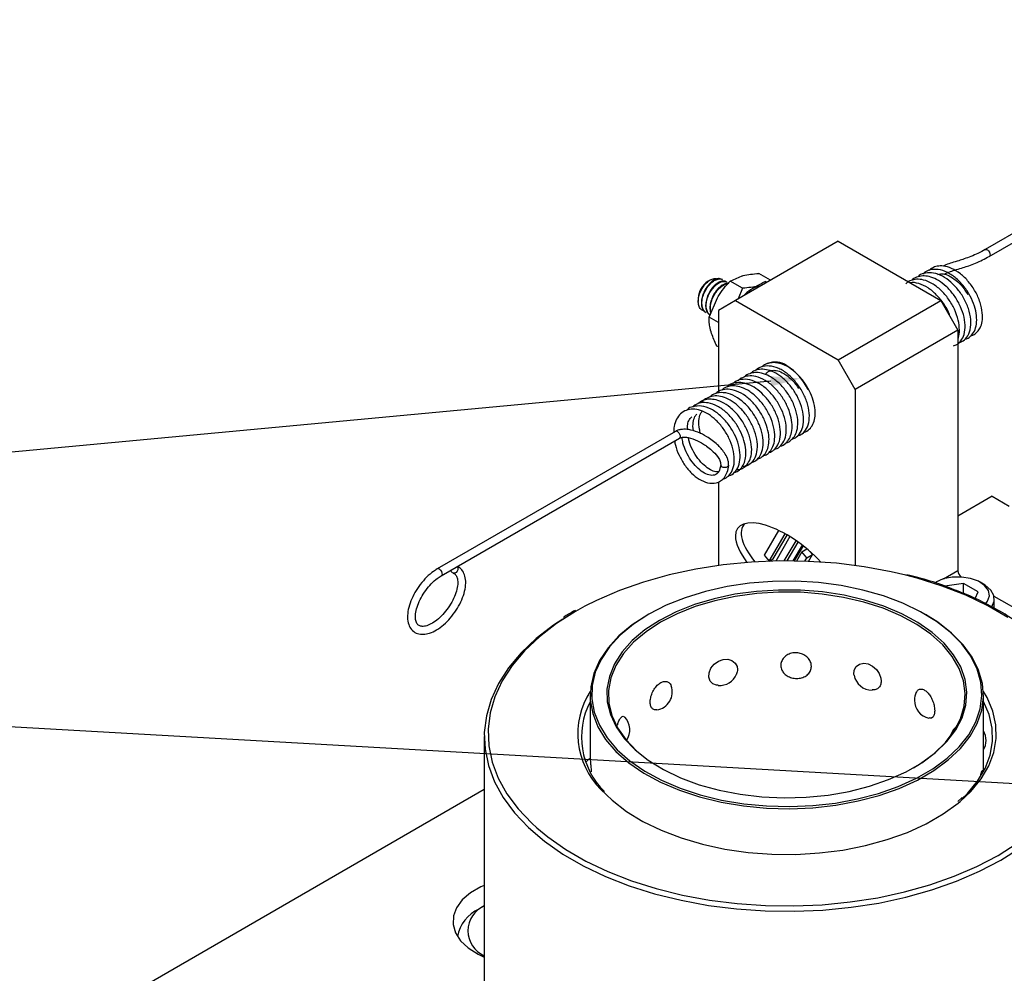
# Model space of a CAD drawing. Header units: inches. Extents: x 220 to 877, y 4 to 174.
# Tile 440 of 656: x 470.35 to 475.43, y 157.47 to 162.39. Entities that reach past the tile are written whole.
import ezdxf

# ---------------------------------------------------------------- set-up
doc = ezdxf.new("R2010")
doc.units = ezdxf.units.IN
doc.header["$LTSCALE"] = 0.5
doc.header["$MEASUREMENT"] = 0
for name, color, linetype in [('DSS-M-S', 53, 'Continuous'), ('SID-M-S', 105, 'Continuous'), ('SVD-M-S', 8, 'Continuous')]:
    doc.layers.add(name, color=color, linetype=linetype)

msp = doc.modelspace()

# ---------------------------------------------------------------- linework, layer by layer
at = {"layer": 'DSS-M-S', "linetype": 'Continuous', "lineweight": 25}
for p, q in [((475.37147, 159.92903), (475.1947, 159.82697)), ((475.37147, 159.92903), (475.45986, 159.878)), ((473.98293, 159.57486), (473.84114, 159.55293)), ((474.12769, 159.58891), (473.98293, 159.57486)), ((474.27411, 159.59496), (474.12769, 159.58891)), ((474.42085, 159.59294), (474.27411, 159.59496)), ((474.56661, 159.58288), (474.42085, 159.59294)), ((474.71004, 159.56487), (474.56661, 159.58288)), ((474.84986, 159.53907), (474.71004, 159.56487)), ((473.70361, 159.52331), (473.57157, 159.48629)), ((473.84114, 159.55293), (473.70361, 159.52331)), ((474.92627, 159.52126), (474.84986, 159.53907)), ((474.9848, 159.50571), (474.92627, 159.52126)), ((475.11364, 159.4651), (474.9848, 159.50571)), ((473.57157, 159.48629), (473.44623, 159.44218)), ((474.00224, 159.4627), (473.89094, 159.43774)), ((474.11787, 159.47988), (474.00224, 159.4627)), ((474.23621, 159.48905), (474.11787, 159.47988)), ((474.3556, 159.49007), (474.23621, 159.48905)), ((474.47436, 159.48293), (474.3556, 159.49007)), ((474.59082, 159.46773), (474.47436, 159.48293)), ((474.70335, 159.44469), (474.59082, 159.46773)), ((475.2352, 159.4176), (475.11364, 159.4651)), ((473.44623, 159.44218), (473.32872, 159.3914)), ((473.78554, 159.40536), (473.68751, 159.36601)), ((473.89094, 159.43774), (473.78554, 159.40536)), ((474.04264, 159.4228), (473.93527, 159.39988)), ((474.04491, 159.41202), (473.93845, 159.38929)), ((474.15407, 159.43793), (474.04264, 159.4228)), ((474.15539, 159.42702), (474.04491, 159.41202)), ((474.26788, 159.44504), (474.15407, 159.43793)), ((474.26824, 159.43407), (474.15539, 159.42702)), ((474.38233, 159.44402), (474.26788, 159.44504)), ((474.38173, 159.43306), (474.26824, 159.43407)), ((474.49414, 159.42401), (474.38173, 159.43306)), ((474.49571, 159.43489), (474.38233, 159.44402)), ((474.60378, 159.40705), (474.49414, 159.42401)), ((474.60628, 159.41779), (474.49571, 159.43489)), ((474.70897, 159.38244), (474.60378, 159.40705)), ((474.71237, 159.39297), (474.60628, 159.41779)), ((474.81037, 159.41413), (474.70335, 159.44469)), ((474.91038, 159.37648), (474.81037, 159.41413)), ((475.34839, 159.36365), (475.2352, 159.4176)), ((473.26779, 159.36077), (473.2201, 159.3344)), ((473.32872, 159.3914), (473.26779, 159.36077)), ((473.68751, 159.36601), (473.59823, 159.32025)), ((473.8336, 159.36952), (473.73916, 159.33217)), ((473.83764, 159.35919), (473.744, 159.32216)), ((473.93527, 159.39988), (473.8336, 159.36952)), ((473.93845, 159.38929), (473.83764, 159.35919)), ((474.80813, 159.35056), (474.70897, 159.38244)), ((474.81238, 159.36081), (474.71237, 159.39297)), ((474.90478, 159.32181), (474.81238, 159.36081)), ((475.00197, 159.33226), (474.91038, 159.37648)), ((475.45219, 159.30373), (475.34839, 159.36365)), ((473.2201, 159.3344), (473.12136, 159.2717)), ((473.21881, 159.34008), (473.2101, 159.33539)), ((473.59266, 159.31703), (473.51276, 159.26509)), ((473.59823, 159.32025), (473.51895, 159.26871)), ((473.73916, 159.33217), (473.65338, 159.28841)), ((473.744, 159.32216), (473.65895, 159.27876)), ((474.89975, 159.31188), (474.80813, 159.35056)), ((474.98244, 159.267), (474.89975, 159.31188)), ((474.98818, 159.27654), (474.90478, 159.32181)), ((475.08386, 159.2821), (475.00197, 159.33226)), ((475.0899, 159.27858), (475.02629, 159.31857)), ((473.10594, 159.26272), (473.01683, 159.194)), ((473.12136, 159.2717), (473.03339, 159.20386)), ((473.15345, 159.2944), (473.10594, 159.26272)), ((473.51276, 159.26509), (473.44407, 159.20805)), ((473.51895, 159.26871), (473.45079, 159.21211)), ((473.65338, 159.28841), (473.57757, 159.23889)), ((473.65895, 159.27876), (473.58378, 159.22967)), ((475.05495, 159.21659), (474.98244, 159.267)), ((475.06131, 159.2257), (474.98818, 159.27654)), ((475.1549, 159.22669), (475.08386, 159.2821)), ((475.16149, 159.22275), (475.0899, 159.27858)), ((473.03339, 159.20386), (472.95699, 159.1315)), ((473.44407, 159.20805), (473.38754, 159.14673)), ((473.45079, 159.21211), (473.3947, 159.15127)), ((473.57757, 159.23889), (473.51288, 159.18437)), ((473.58378, 159.22967), (473.51964, 159.17561)), ((475.11618, 159.16142), (475.05495, 159.21659)), ((475.12306, 159.17006), (475.06131, 159.2257)), ((475.21409, 159.16683), (475.1549, 159.22669)), ((475.22115, 159.16242), (475.16149, 159.22275)), ((473.01683, 159.194), (472.93944, 159.1207)), ((473.3947, 159.15127), (473.35147, 159.08701)), ((473.51288, 159.18437), (473.46029, 159.12568)), ((473.51964, 159.17561), (473.46749, 159.11741)), ((475.16521, 159.10232), (475.11618, 159.16142)), ((475.1725, 159.11045), (475.12306, 159.17006)), ((475.2606, 159.10335), (475.21409, 159.16683)), ((475.26802, 159.09844), (475.22115, 159.16242)), ((472.93944, 159.1207), (472.87447, 159.04349)), ((472.95699, 159.1315), (472.89286, 159.05528)), ((473.38754, 159.14673), (473.34397, 159.08198)), ((473.46029, 159.12568), (473.42058, 159.0637)), ((473.46749, 159.11741), (473.42812, 159.05596)), ((475.20128, 159.04019), (475.16521, 159.10232)), ((475.20888, 159.0478), (475.1725, 159.11045)), ((475.29377, 159.03713), (475.2606, 159.10335)), ((475.30145, 159.03171), (475.26802, 159.09844)), ((472.89286, 159.05528), (472.84156, 158.97588)), ((473.34397, 159.08198), (473.31398, 159.0147)), ((473.35147, 159.08701), (473.32171, 159.02026)), ((473.42058, 159.0637), (473.39437, 158.99937)), ((473.42812, 159.05596), (473.40213, 158.99217)), ((473.91934, 159.04152), (473.93623, 159.06268)), ((473.93623, 159.06268), (473.95816, 159.07846)), ((473.95816, 159.07846), (473.98239, 159.08712)), ((473.98239, 159.08712), (474.00627, 159.08805)), ((474.00627, 159.08805), (474.02749, 159.08149)), ((474.02749, 159.08149), (474.04395, 159.06815)), ((474.04395, 159.06815), (474.05364, 159.04934)), ((474.05364, 159.04934), (474.05554, 159.03495)), ((474.65921, 159.03138), (474.66911, 159.05004)), ((474.66911, 159.05004), (474.68615, 159.06248)), ((474.68615, 159.06248), (474.70782, 159.06706)), ((474.70782, 159.06706), (474.73119, 159.06348)), ((474.73119, 159.06348), (474.75366, 159.05251)), ((474.75366, 159.05251), (474.77317, 159.03547)), ((475.23165, 158.98303), (475.20888, 159.0478)), ((472.87447, 159.04349), (472.82251, 158.96306)), ((473.31398, 159.0147), (473.29798, 158.94585)), ((473.32171, 159.02026), (473.30583, 158.95195)), ((473.39437, 158.99937), (473.38206, 158.93367)), ((473.90825, 158.9948), (473.90966, 159.01782)), ((473.90966, 159.01782), (473.91934, 159.04152)), ((474.05554, 159.03495), (474.05554, 159.03495)), ((474.65776, 159.0091), (474.65921, 159.03138)), ((474.65899, 159.00498), (474.65776, 159.0091)), ((474.77317, 159.03547), (474.788, 159.0141)), ((474.788, 159.0141), (474.79662, 158.99057)), ((475.22385, 158.97598), (475.20128, 159.04019)), ((475.31315, 158.96912), (475.29377, 159.03713)), ((475.32098, 158.96316), (475.30145, 159.03171)), ((472.82251, 158.96306), (472.78402, 158.88015)), ((472.84156, 158.97588), (472.80357, 158.89403)), ((473.29798, 158.94585), (473.29619, 158.87639)), ((473.30583, 158.95195), (473.30406, 158.88303)), ((473.40213, 158.99217), (473.38992, 158.92703)), ((473.91496, 158.97526), (473.90825, 158.9948)), ((473.92869, 158.96111), (473.91496, 158.97526)), ((473.94786, 158.95338), (473.92869, 158.96111)), ((473.95667, 158.95304), (473.94786, 158.95338)), ((474.79662, 158.99057), (474.7983, 158.97527)), ((474.7983, 158.97527), (474.7983, 158.97527)), ((475.23258, 158.91065), (475.22385, 158.97598)), ((475.24045, 158.91715), (475.23165, 158.98303)), ((475.31845, 158.90026), (475.31315, 158.96912)), ((475.32633, 158.89376), (475.32098, 158.96316)), ((472.80357, 158.89403), (472.77922, 158.81046)), ((473.29519, 158.90245), (473.29519, 158.5744)), ((473.38206, 158.93367), (473.38382, 158.86759)), ((473.38992, 158.92703), (473.39167, 158.86151)), ((475.22734, 158.84519), (475.23258, 158.91065)), ((475.23517, 158.85113), (475.24045, 158.91715)), ((475.30962, 158.83152), (475.31845, 158.90026)), ((475.31742, 158.82449), (475.32633, 158.89376)), ((475.345, 158.88935), (475.32588, 158.92186)), ((475.32644, 158.50911), (475.32644, 158.90245)), ((472.78402, 158.88015), (472.75936, 158.7955)), ((473.29619, 158.87639), (473.30865, 158.8073)), ((473.30406, 158.88303), (473.31642, 158.81447)), ((473.38382, 158.86759), (473.39964, 158.80214)), ((473.39167, 158.86151), (473.40735, 158.79662)), ((475.2082, 158.78061), (475.22734, 158.84519)), ((475.21587, 158.78599), (475.23517, 158.85113)), ((475.3259, 158.86961), (475.325, 158.87127)), ((475.35506, 158.80163), (475.3259, 158.86961)), ((475.37472, 158.82009), (475.345, 158.88935)), ((472.75936, 158.7955), (472.74876, 158.70988)), ((472.77922, 158.81046), (472.76875, 158.72594)), ((473.30865, 158.8073), (473.33518, 158.73954)), ((473.31642, 158.81447), (473.34274, 158.74724)), ((473.39964, 158.80214), (473.42926, 158.73831)), ((473.40735, 158.79662), (473.43673, 158.73333)), ((475.28676, 158.76387), (475.30962, 158.83152)), ((475.29438, 158.7563), (475.31742, 158.82449)), ((475.37061, 158.73217), (475.35506, 158.80163)), ((475.39056, 158.74933), (475.37472, 158.82009)), ((473.34274, 158.74724), (473.38266, 158.68227)), ((475.17546, 158.71787), (475.2082, 158.78061)), ((475.18285, 158.72272), (475.21587, 158.78599)), ((475.2502, 158.69825), (475.28676, 158.76387)), ((475.25754, 158.69018), (475.29438, 158.7563)), ((475.39232, 158.67798), (475.39056, 158.74933)), ((472.74876, 158.70988), (472.7523, 158.62407)), ((472.76875, 158.72594), (472.77224, 158.64122)), ((473.33518, 158.73954), (473.3754, 158.67407)), ((473.42926, 158.73831), (473.47225, 158.67706)), ((473.43673, 158.73333), (473.47936, 158.6726)), ((475.12962, 158.65793), (475.17546, 158.71787)), ((475.13661, 158.66227), (475.18285, 158.72272)), ((475.20045, 158.63559), (475.2502, 158.69825)), ((475.2074, 158.62703), (475.25754, 158.69018)), ((475.37234, 158.66215), (475.37061, 158.73217)), ((472.74831, 158.68841), (472.74831, 157.13168)), ((472.77224, 158.64122), (472.78967, 158.55708)), ((473.3754, 158.67407), (473.42876, 158.61181)), ((473.38266, 158.68227), (473.4356, 158.62049)), ((473.47225, 158.67706), (473.52796, 158.61933)), ((473.47936, 158.6726), (473.53459, 158.61536)), ((475.07136, 158.60169), (475.12962, 158.65793)), ((475.07785, 158.60555), (475.13661, 158.66227)), ((475.36023, 158.59246), (475.37234, 158.66215)), ((475.37999, 158.60699), (475.39232, 158.67798)), ((472.7523, 158.62407), (472.76995, 158.53883)), ((473.42876, 158.61181), (473.4945, 158.55362)), ((473.4356, 158.62049), (473.50083, 158.56276)), ((473.52796, 158.61933), (473.59553, 158.56599)), ((473.53459, 158.61536), (473.59551, 158.56673)), ((475.00157, 158.55002), (475.07136, 158.60169)), ((475.00747, 158.55344), (475.07785, 158.60555)), ((475.13821, 158.57677), (475.20045, 158.63559)), ((475.14468, 158.56774), (475.2074, 158.62703)), ((475.33445, 158.52403), (475.36023, 158.59246)), ((475.35371, 158.53727), (475.37999, 158.60699)), ((472.76995, 158.53883), (472.80156, 158.45496)), ((472.78967, 158.55708), (472.82087, 158.47428)), ((473.4945, 158.55362), (473.57169, 158.50034)), ((473.50083, 158.56276), (473.57742, 158.50988)), ((473.59553, 158.56599), (473.67394, 158.51784)), ((474.92653, 158.50671), (475.00747, 158.55344)), ((474.96556, 158.52781), (475.00157, 158.55002)), ((475.06436, 158.5226), (475.13821, 158.57677)), ((475.07025, 158.51316), (475.14468, 158.56774)), ((473.57169, 158.50034), (473.65926, 158.45269)), ((473.57742, 158.50988), (473.66432, 158.46261)), ((473.67394, 158.51784), (473.76201, 158.47563)), ((474.83625, 158.46608), (474.92653, 158.50671)), ((474.97994, 158.47386), (475.06436, 158.5226)), ((474.98516, 158.46404), (475.07025, 158.51316)), ((475.29531, 158.45774), (475.33445, 158.52403)), ((475.31385, 158.46973), (475.35371, 158.53727)), ((475.32644, 158.50911), (475.32088, 158.51325)), ((472.80156, 158.45496), (472.84683, 158.37319)), ((472.82087, 158.47428), (472.86557, 158.39356)), ((473.65926, 158.45269), (473.75598, 158.41136)), ((473.66432, 158.46261), (473.76028, 158.4216)), ((473.76201, 158.47563), (473.85839, 158.43998)), ((473.85839, 158.43998), (473.96164, 158.41144)), ((474.73801, 158.43216), (474.83625, 158.46608)), ((474.88611, 158.43123), (474.97994, 158.47386)), ((474.89061, 158.42107), (474.98516, 158.46404)), ((475.24335, 158.39446), (475.29531, 158.45774)), ((475.2609, 158.40526), (475.31385, 158.46973)), ((472.74831, 158.41471), (470.42173, 157.0716)), ((472.86557, 158.39356), (472.92335, 158.31566)), ((473.35117, 158.41559), (473.40861, 158.35942)), ((473.75598, 158.41136), (473.86049, 158.37693)), ((473.76028, 158.4216), (473.86398, 158.38743)), ((473.86398, 158.38743), (473.97395, 158.36058)), ((473.96164, 158.41144), (474.07018, 158.39044)), ((474.07018, 158.39044), (474.18236, 158.37729)), ((474.41085, 158.37526), (474.52368, 158.3864)), ((474.52368, 158.3864), (474.63329, 158.40547)), ((474.63329, 158.40547), (474.73801, 158.43216)), ((474.67567, 158.36659), (474.78422, 158.3953)), ((474.78422, 158.3953), (474.88611, 158.43123)), ((474.78792, 158.38486), (474.89061, 158.42107)), ((475.20649, 158.3538), (475.2609, 158.40526)), ((475.21366, 158.36504), (475.24335, 158.39446)), ((472.84683, 158.37319), (472.90536, 158.29428)), ((473.40861, 158.35942), (473.48268, 158.3023)), ((473.86049, 158.37693), (473.97132, 158.34987)), ((473.97132, 158.34987), (474.08691, 158.33057)), ((473.97395, 158.36058), (474.08865, 158.34143)), ((474.08865, 158.34143), (474.20647, 158.33024)), ((474.18236, 158.37729), (474.2965, 158.37221)), ((474.2965, 158.37221), (474.41085, 158.37526)), ((474.44482, 158.33228), (474.56201, 158.34548)), ((474.44587, 158.32135), (474.56397, 158.33465)), ((474.56201, 158.34548), (474.67567, 158.36659)), ((474.56397, 158.33465), (474.67853, 158.35592)), ((474.67853, 158.35592), (474.78792, 158.38486)), ((475.11871, 158.28881), (475.19557, 158.34469)), ((475.21558, 158.37391), (475.19322, 158.35338)), ((475.19557, 158.34469), (475.20649, 158.3538)), ((472.90536, 158.29428), (472.97662, 158.21895)), ((472.92335, 158.31566), (472.9937, 158.24129)), ((473.48268, 158.3023), (473.56754, 158.25043)), ((474.08691, 158.33057), (474.20565, 158.31929)), ((474.20565, 158.31929), (474.32586, 158.31621)), ((474.20647, 158.33024), (474.32575, 158.32718)), ((474.32575, 158.32718), (474.44482, 158.33228)), ((474.32586, 158.31621), (474.44587, 158.32135)), ((475.03131, 158.23836), (475.11871, 158.28881)), ((472.9937, 158.24129), (473.02054, 158.21677)), ((473.56754, 158.25043), (473.6621, 158.20448)), ((474.93452, 158.19399), (475.03131, 158.23836)), ((472.97662, 158.21895), (473.05997, 158.14786)), ((473.02054, 158.21677), (473.07598, 158.17111)), ((473.6621, 158.20448), (473.76511, 158.16505)), ((474.8296, 158.15627), (474.93452, 158.19399)), ((473.05997, 158.14786), (473.15464, 158.08167)), ((473.07598, 158.17111), (473.16944, 158.10576)), ((473.76511, 158.16505), (473.87523, 158.13265)), ((473.87523, 158.13265), (473.99104, 158.10772)), ((474.71792, 158.12571), (474.8296, 158.15627)), ((475.40153, 158.07509), (475.50027, 158.13779)), ((473.15464, 158.08167), (473.25978, 158.02097)), ((473.16944, 158.10576), (473.27324, 158.04584)), ((473.99104, 158.10772), (474.11101, 158.09057)), ((474.11101, 158.09057), (474.23359, 158.08142)), ((474.23359, 158.08142), (474.35717, 158.0804)), ((474.35717, 158.0804), (474.48015, 158.08752)), ((474.48015, 158.08752), (474.60093, 158.10269)), ((474.60093, 158.10269), (474.71792, 158.12571)), ((475.41567, 158.0506), (475.51569, 158.11411)), ((473.27324, 158.04584), (473.38643, 157.99189)), ((475.29291, 158.01809), (475.40153, 158.07509)), ((475.30564, 157.99285), (475.41567, 158.0506)), ((473.25978, 158.02097), (473.37444, 157.96632)), ((473.38643, 157.99189), (473.50799, 157.94439)), ((475.1754, 157.96731), (475.29291, 158.01809)), ((475.18661, 157.94141), (475.30564, 157.99285)), ((473.37444, 157.96632), (473.49758, 157.9182)), ((473.50799, 157.94439), (473.63683, 157.90378)), ((475.05006, 157.9232), (475.1754, 157.96731)), ((475.05964, 157.89674), (475.18661, 157.94141)), ((472.6777, 157.8814), (472.63523, 157.84518)), ((472.73127, 157.91232), (472.6777, 157.8814)), ((472.74831, 157.92001), (472.73127, 157.91232)), ((473.49758, 157.9182), (473.62809, 157.87706)), ((473.62809, 157.87706), (473.76478, 157.84327)), ((473.63683, 157.90378), (473.77177, 157.87042)), ((474.78048, 157.85656), (474.91802, 157.88617)), ((474.91802, 157.88617), (475.05006, 157.9232)), ((474.92589, 157.85923), (475.05964, 157.89674)), ((472.63523, 157.84518), (472.60541, 157.80498)), ((473.76478, 157.84327), (473.90641, 157.81714)), ((473.77177, 157.87042), (473.91159, 157.84462)), ((473.91159, 157.84462), (474.05502, 157.82661)), ((474.05502, 157.82661), (474.20077, 157.81655)), ((474.49394, 157.82058), (474.6387, 157.83463)), ((474.6387, 157.83463), (474.78048, 157.85656)), ((474.64295, 157.80702), (474.78657, 157.82923)), ((474.78657, 157.82923), (474.92589, 157.85923)), ((472.60541, 157.80498), (472.58931, 157.76224)), ((473.90641, 157.81714), (474.0517, 157.79889)), ((474.0517, 157.79889), (474.19935, 157.7887)), ((474.19935, 157.7887), (474.348, 157.78666)), ((474.20077, 157.81655), (474.34752, 157.81453)), ((474.34752, 157.81453), (474.49394, 157.82058)), ((474.348, 157.78666), (474.49631, 157.79278)), ((474.49631, 157.79278), (474.64295, 157.80702)), ((472.58931, 157.76224), (472.5875, 157.71852)), ((472.5875, 157.71852), (472.60007, 157.67539)), ((472.60007, 157.67539), (472.62654, 157.63441)), ((472.62654, 157.63441), (472.66597, 157.59706)), ((472.66597, 157.59706), (472.71693, 157.5647)), ((472.71693, 157.5647), (472.74831, 157.54985))]:
    msp.add_line(p, q, dxfattribs=at)
for centre, radius, start, end in [((473.96365, 159.04568), 0.09375, 265.67108, 338.25717), ((474.75062, 159.02187), 0.09375, 190.44112, 270.40336), ((473.6258, 158.91902), 0.09375, 278.60608, 18.98108), ((473.63551, 158.70288), 0.40421, 147.19907, 225.29646), ((475.06367, 158.87552), 0.09375, 153.65039, 180), ((473.64631, 158.68651), 0.39552, 152.58951, 225.49661), ((475.06367, 158.87552), 0.09375, 180, 258.48658), ((473.40641, 158.72399), 0.09375, 324.10196, 44.13411), ((475.24655, 158.66832), 0.09375, 131.1593, 167.46204), ((475.24655, 158.66832), 0.09375, 328.44079, 31.55921), ((473.34339, 158.49431), 0.09375, 121.14641, 138.48215)]:
    msp.add_arc(centre, radius, start, end, dxfattribs=at)
for points, knots in [([(475.16384, 159.45065), (475.14634, 159.4575), (475.09027, 159.47944), (475.01229, 159.50379), (474.95034, 159.51872), (474.93134, 159.5233)], [0, 0, 0, 0, 0.2392467, 0.7666139, 1, 1, 1, 1]), ([(475.47574, 159.29471), (475.46329, 159.30316), (475.42052, 159.33219), (475.33759, 159.37633), (475.24595, 159.4202), (475.18528, 159.4427), (475.16384, 159.45065)], [0, 0, 0, 0, 0.1387881, 0.4770122, 0.8152215, 1, 1, 1, 1]), ([(473.2101, 159.33539), (473.19251, 159.32543), (473.17439, 159.31517), (473.15819, 159.30388), (473.15771, 159.30356)], [0, 0, 0, 0, 0.9708202, 1, 1, 1, 1]), ([(474.4379, 159.05068), (474.43701, 159.04318), (474.43522, 159.02817), (474.42121, 159.0091), (474.40059, 158.99535), (474.37522, 158.98836), (474.34849, 158.98846), (474.3232, 158.99533), (474.30178, 159.00827), (474.28636, 159.02629), (474.27883, 159.0479), (474.28041, 159.07089), (474.29125, 159.09242), (474.31008, 159.10957), (474.33439, 159.11999), (474.36105, 159.12255), (474.38704, 159.11729), (474.40987, 159.10504), (474.42722, 159.08718), (474.43655, 159.06803), (474.43752, 159.05565), (474.4379, 159.05068)], [0, 0, 0, 0, 0.05522489, 0.11047042, 0.16521401, 0.2186361, 0.27079818, 0.32237312, 0.37429046, 0.42728566, 0.48160002, 0.53692253, 0.59254613, 0.64762801, 0.70150336, 0.7540234, 0.805689, 0.85739802, 0.9099917, 0.96388932, 1, 1, 1, 1]), ([(474.05554, 159.03495), (474.0554, 159.0271), (474.05526, 159.01894), (474.05075, 159.0113), (474.05057, 159.011)], [0, 0, 0, 0, 0.96049897, 1, 1, 1, 1]), ([(473.6397, 158.82707), (473.63796, 158.82659), (473.63041, 158.8245), (473.61978, 158.82866), (473.60956, 158.83967), (473.60475, 158.85823), (473.60575, 158.88185), (473.61276, 158.90798), (473.62517, 158.93315), (473.64164, 158.95406), (473.66025, 158.96824), (473.67903, 158.97452), (473.69578, 158.97234), (473.70836, 158.96377), (473.71212, 158.95362), (473.71372, 158.94928)], [0, 0, 0, 0, 0.0242384, 0.1050409, 0.187521, 0.2720542, 0.3581564, 0.4447272, 0.5304549, 0.6143049, 0.6960454, 0.7764561, 0.8569344, 0.9387896, 1, 1, 1, 1]), ([(474.7983, 158.97527), (474.79754, 158.96795), (474.79602, 158.95332), (474.78386, 158.93771), (474.7685, 158.92893), (474.75611, 158.929), (474.75141, 158.92902)], [0, 0, 0, 0, 0.2779781, 0.5560601, 0.8316156, 1, 1, 1, 1]), ([(474.98057, 158.91668), (474.98149, 158.91909), (474.9846, 158.92727), (474.99569, 158.93353), (475.01149, 158.93389), (475.02861, 158.92513), (475.04464, 158.90909), (475.05828, 158.88746), (475.06833, 158.86256), (475.07363, 158.83965), (475.07418, 158.82688), (475.0744, 158.82176)], [0, 0, 0, 0, 0.0534383, 0.1813998, 0.3065584, 0.4285684, 0.5485934, 0.6687194, 0.7909005, 0.9161108, 1, 1, 1, 1]), ([(473.43616, 158.74709), (473.43798, 158.75313), (473.44218, 158.76707), (473.45082, 158.78288), (473.46042, 158.79239), (473.46839, 158.79435), (473.47182, 158.79011), (473.47299, 158.78866)], [0, 0, 0, 0, 0.1796181, 0.4152573, 0.647063, 0.8790635, 1, 1, 1, 1]), ([(475.0744, 158.82176), (475.0739, 158.81459), (475.07291, 158.80025), (475.06478, 158.78722), (475.0552, 158.78165), (475.04752, 158.7839), (475.04514, 158.7846)], [0, 0, 0, 0, 0.29094612, 0.58200095, 0.87041139, 1, 1, 1, 1]), ([(473.29524, 158.57408), (473.29528, 158.57374), (473.29538, 158.57298), (473.29641, 158.56088), (473.29825, 158.54097), (473.30015, 158.52135), (473.30106, 158.50908), (473.30127, 158.50627)], [0, 0, 0, 0, 0.19583786, 0.43739675, 0.68216957, 0.92714849, 1, 1, 1, 1]), ([(475.31236, 158.49163), (475.31284, 158.49368), (475.31493, 158.50267), (475.31789, 158.51045), (475.32016, 158.51542), (475.32078, 158.51324), (475.3208, 158.51319)], [0, 0, 0, 0, 0.127231, 0.5584256, 0.9899832, 1, 1, 1, 1])]:
    msp.add_open_spline(points, degree=3, knots=knots, dxfattribs=at)
at = {"layer": 'SID-M-S'}
for p, q in [((474.22863, 160.52259), (469.09206, 160.04297)), ((476.87977, 158.36499), (469.09259, 158.80666))]:
    msp.add_line(p, q, dxfattribs=at)
msp.add_solid([(474.22621, 160.54848), (474.38395, 160.53709), (474.22621, 160.54848), (474.23105, 160.4967)], dxfattribs=at)
at = {"layer": 'SVD-M-S', "linetype": 'Continuous', "lineweight": 25}
for p, q in [((480.49542, 164.181), (475.33566, 161.20234)), ((475.35616, 161.16683), (480.51591, 164.1455)), ((474.57598, 161.2458), (474.04565, 160.93965)), ((474.57598, 161.2458), (475.10631, 160.93965)), ((475.33555, 161.20227), (475.33693, 161.20291)), ((475.33693, 161.20291), (475.34197, 161.20297)), ((475.34197, 161.20297), (475.34761, 161.20023)), ((475.34761, 161.20023), (475.35299, 161.1951)), ((475.35299, 161.1951), (475.35729, 161.18838)), ((475.35729, 161.18838), (475.35986, 161.18108)), ((475.35855, 161.16911), (475.35616, 161.16683)), ((475.3603, 161.17431), (475.35855, 161.16911)), ((475.35986, 161.18108), (475.3603, 161.17431)), ((473.91477, 161.04494), (473.90422, 161.03884)), ((473.97886, 161.04702), (473.9761, 161.04862)), ((474.00096, 161.03427), (473.9982, 161.03586)), ((474.01816, 161.04009), (474.08022, 161.06654)), ((474.08287, 161.00274), (474.01816, 161.04009)), ((474.22677, 161.04421), (474.16596, 161.07931)), ((474.2066, 161.03257), (474.19841, 161.03729)), ((474.08287, 161.00274), (474.05968, 160.94775)), ((474.09385, 160.96748), (474.11117, 160.98535)), ((473.85363, 160.9512), (473.85363, 160.94856)), ((473.85363, 160.94856), (473.85363, 160.93469)), ((473.90969, 160.85271), (473.95209, 160.95324)), ((474.04565, 160.93965), (473.95726, 160.88861)), ((474.04565, 160.93965), (474.57598, 160.6335)), ((474.57598, 160.6335), (475.10631, 160.93965)), ((475.10631, 160.93965), (475.1947, 160.78656)), ((473.89215, 160.87769), (473.89492, 160.87609)), ((473.95726, 160.88861), (473.95726, 160.46081)), ((473.95726, 160.82525), (473.90969, 160.85271)), ((475.1947, 160.78656), (474.66437, 160.48041)), ((475.1947, 160.78656), (475.1947, 159.54542)), ((473.95726, 160.69981), (473.94902, 160.70456)), ((474.66437, 160.48041), (474.57598, 160.6335)), ((474.66437, 160.48041), (474.66437, 159.5715)), ((473.73572, 160.26382), (472.50571, 159.55375)), ((472.52621, 159.51824), (473.75622, 160.22832)), ((473.74749, 160.26184), (473.75289, 160.25678)), ((473.75289, 160.25678), (473.75724, 160.2501)), ((473.75871, 160.23073), (473.75622, 160.22832)), ((473.75724, 160.2501), (473.75987, 160.2428)), ((473.76039, 160.23599), (473.75871, 160.23073)), ((473.75987, 160.2428), (473.76039, 160.23599)), ((473.96937, 160.09145), (473.96939, 160.09181)), ((473.96937, 160.09102), (473.96937, 160.09145)), ((473.97105, 160.08583), (473.96937, 160.09102)), ((473.97558, 160.08134), (473.97105, 160.08583)), ((473.98229, 160.07825), (473.97558, 160.08134)), ((473.99015, 160.07702), (473.98229, 160.07825)), ((473.99796, 160.07783), (473.99015, 160.07702)), ((474.00454, 160.08057), (473.99796, 160.07783)), ((474.00888, 160.08482), (474.00454, 160.08057)), ((474.0103, 160.08908), (474.00888, 160.08482)), ((473.95726, 160.00294), (473.95726, 159.5715)), ((474.26875, 159.75248), (474.19358, 159.6241)), ((474.2199, 159.59366), (474.3026, 159.7349)), ((474.24107, 159.60584), (474.31312, 159.72889)), ((474.3272, 159.72046), (474.2535, 159.5946)), ((474.29798, 159.59518), (474.35915, 159.69964)), ((474.31204, 159.59521), (474.3691, 159.69266)), ((474.34373, 159.59501), (474.39128, 159.67622)), ((474.39514, 159.67323), (474.3493, 159.59493)), ((474.38778, 159.64173), (474.41482, 159.65735)), ((474.19358, 159.6241), (474.21981, 159.59366)), ((474.21998, 159.59367), (474.24107, 159.60584)), ((474.38778, 159.64173), (474.36027, 159.59475)), ((474.41406, 159.61123), (474.38778, 159.64173)), ((474.40373, 159.59359), (474.41406, 159.61123)), ((474.41406, 159.61123), (474.44375, 159.62837)), ((474.42296, 159.59285), (474.44375, 159.62837)), ((474.44375, 159.62837), (474.43003, 159.6443)), ((472.60828, 159.56562), (472.60949, 159.56383)), ((472.60949, 159.56383), (472.61192, 159.55676)), ((472.61192, 159.55676), (472.6117, 159.5489)), ((472.51748, 159.55177), (472.52288, 159.54671)), ((472.52288, 159.54671), (472.52723, 159.54003)), ((472.5287, 159.52065), (472.52616, 159.51822)), ((472.52723, 159.54003), (472.52986, 159.53273)), ((472.53038, 159.52592), (472.5287, 159.52065)), ((472.52986, 159.53273), (472.53038, 159.52592)), ((472.57693, 159.54625), (472.57678, 159.54744)), ((472.57936, 159.53918), (472.57693, 159.54625)), ((472.58409, 159.53399), (472.57936, 159.53918)), ((472.5904, 159.53147), (472.58409, 159.53399)), ((472.59731, 159.532), (472.5904, 159.53147)), ((472.60379, 159.53549), (472.59731, 159.532)), ((472.60884, 159.54143), (472.60379, 159.53549)), ((472.6117, 159.5489), (472.60884, 159.54143)), ((475.16449, 159.51108), (475.11877, 159.50184)), ((475.11971, 159.50213), (475.1947, 159.54542)), ((475.21289, 159.51212), (475.16449, 159.51108)), ((475.25968, 159.50488), (475.21289, 159.51212)), ((475.30069, 159.49001), (475.25968, 159.50488)), ((475.11877, 159.50184), (475.07979, 159.48524)), ((475.22272, 159.47927), (475.12753, 159.46454)), ((475.29926, 159.43508), (475.22272, 159.47927)), ((475.22272, 159.42813), (475.22272, 159.47927)), ((475.33229, 159.46881), (475.30069, 159.49001)), ((475.3273, 159.47502), (475.30962, 159.48523)), ((475.33602, 159.46963), (475.3273, 159.47502)), ((475.35166, 159.44318), (475.33229, 159.46881)), ((475.36402, 159.44498), (475.33602, 159.46963)), ((475.28323, 159.40054), (475.29926, 159.43508)), ((475.34808, 159.38792), (475.35708, 159.4154)), ((475.35708, 159.4154), (475.35166, 159.44318)), ((475.37947, 159.41688), (475.36402, 159.44498)), ((475.38121, 159.38742), (475.37947, 159.41688)), ((475.38032, 159.41376), (475.65154, 159.25719)), ((475.33861, 159.37534), (475.34808, 159.38792)), ((475.36889, 159.35844), (475.36912, 159.35878)), ((475.36912, 159.35878), (475.38121, 159.38742)), ((475.3822, 159.35064), (475.3822, 159.39849)), ((472.74831, 157.81464), (472.71978, 157.79816))]:
    msp.add_line(p, q, dxfattribs=at)
for centre, radius, start, end in [((473.96114, 160.94756), 0.10758, 121.94567, 178.05971), ((474.22455, 160.83705), 0.18703, 107.40404, 137.56584), ((474.25234, 160.52216), 0.09966, 54.07057, 114.61897), ((474.14768, 160.34749), 0.30303, 25.43443, 57.42854), ((473.74017, 160.25427), 0.01053, 45.93313, 114.93415), ((472.51015, 159.5442), 0.01053, 45.93109, 114.95005), ((475.24175, 159.54787), 0.04711, 182.98608, 229.13222), ((472.80072, 157.62278), 0.19316, 114.75939, 170.00774), ((472.80413, 157.68594), 0.14017, 113.46456, 246.53544)]:
    msp.add_arc(centre, radius, start, end, dxfattribs=at)
for centre, start_param, end_param in [((474.31081, 159.56993), 1.1630299, 3.453903), ((474.34051, 159.58707), 3.0926667, 4.2025971), ((474.31081, 159.56993), 3.453903, 4.1380613)]:
    msp.add_ellipse(centre, major_axis=(0.2524, -0.19496), ratio=0.4180002, start_param=start_param, end_param=end_param, dxfattribs=at)
for points, knots in [([(475.33566, 161.20234), (475.32342, 161.19563), (475.30054, 161.1831), (475.2638, 161.16746), (475.22926, 161.15486), (475.18417, 161.13988), (475.14484, 161.12999), (475.12245, 161.11933), (475.11744, 161.11694)], [0, 0, 0, 0, 0.19023781, 0.35567552, 0.4979601, 0.61714355, 0.91418343, 1, 1, 1, 1]), ([(475.12356, 161.07535), (475.13364, 161.07974), (475.16023, 161.0913), (475.20809, 161.1045), (475.25266, 161.11961), (475.3016, 161.13803), (475.33353, 161.15488), (475.35616, 161.16683)], [0, 0, 0, 0, 0.1663383, 0.4388023, 0.5493948, 0.6806055, 1, 1, 1, 1]), ([(475.19989, 160.72224), (475.2026, 160.72277), (475.21585, 160.72535), (475.23642, 160.74176), (475.25726, 160.77588), (475.26414, 160.82642), (475.255, 160.88348), (475.23253, 160.94028), (475.19967, 160.99232), (475.1593, 161.03585), (475.11445, 161.06734), (475.06831, 161.0841), (475.02705, 161.08336), (474.99999, 161.07441), (474.98963, 161.06371), (474.98747, 161.06147)], [0, 0, 0, 0, 0.0190312, 0.0930683, 0.1817675, 0.2780841, 0.372026, 0.4638492, 0.5541995, 0.6432699, 0.7314558, 0.8189826, 0.9032722, 0.9797886, 1, 1, 1, 1]), ([(475.22927, 160.7388), (475.23008, 160.73887), (475.24187, 160.73991), (475.26008, 160.75357), (475.281, 160.77994), (475.29186, 160.81737), (475.29207, 160.86152), (475.28124, 160.9111), (475.25934, 160.96269), (475.22723, 161.01222), (475.18659, 161.05517), (475.14007, 161.08673), (475.09326, 161.10189), (475.05412, 161.09992), (475.02818, 161.09002), (475.01748, 161.07941), (475.01428, 161.07624)], [0, 0, 0, 0, 0.0055124, 0.0797013, 0.1528729, 0.2269003, 0.3041748, 0.3847356, 0.4686444, 0.5544093, 0.6421959, 0.7324785, 0.8234828, 0.903852, 0.9712396, 1, 1, 1, 1]), ([(475.26156, 160.75782), (475.26507, 160.7585), (475.27779, 160.76095), (475.29435, 160.7753), (475.31148, 160.7996), (475.32122, 160.83253), (475.32227, 160.87673), (475.31075, 160.92998), (475.28616, 160.98573), (475.25093, 161.03717), (475.20812, 161.0793), (475.16301, 161.10692), (475.12189, 161.11876), (475.08852, 161.11773), (475.06247, 161.10954), (475.05082, 161.09918), (475.04575, 161.09468)], [0, 0, 0, 0, 0.0249545, 0.090257, 0.1479976, 0.2158767, 0.2959801, 0.3863811, 0.4776763, 0.5689046, 0.6606418, 0.7510974, 0.8305533, 0.8974456, 0.955383, 1, 1, 1, 1]), ([(473.88038, 160.88556), (473.8755, 160.88814), (473.86496, 160.89369), (473.85534, 160.91208), (473.8524, 160.93708), (473.85714, 160.96584), (473.8687, 160.99463), (473.88546, 161.02024), (473.90547, 161.0401), (473.92578, 161.05124), (473.94108, 161.05463), (473.94731, 161.05135), (473.94883, 161.05055)], [0, 0, 0, 0, 0.0971456, 0.2093884, 0.3216572, 0.4323659, 0.5416526, 0.6503215, 0.7566423, 0.8630436, 0.9666075, 1, 1, 1, 1]), ([(473.97563, 161.04776), (473.97269, 161.04948), (473.96523, 161.05384), (473.94892, 161.05171), (473.92947, 161.0423), (473.90991, 161.02539), (473.8927, 161.00284), (473.87916, 160.97654), (473.87084, 160.94899), (473.86863, 160.92261), (473.87287, 160.9002), (473.88116, 160.8847), (473.88963, 160.88024), (473.89271, 160.87863)], [0, 0, 0, 0, 0.06382787, 0.1618087, 0.26015247, 0.35667763, 0.45539555, 0.55247114, 0.65010464, 0.74864903, 0.84510293, 0.94371219, 1, 1, 1, 1]), ([(473.895, 160.87626), (473.89475, 160.87634), (473.8886, 160.8782), (473.88048, 160.88914), (473.87271, 160.90835), (473.87169, 160.93322), (473.87678, 160.96037), (473.88775, 160.98764), (473.90319, 161.01248), (473.92172, 161.03256), (473.94165, 161.04629), (473.96024, 161.05163), (473.97317, 161.05131), (473.97775, 161.04712), (473.97849, 161.04645)], [0, 0, 0, 0, 0.0042961, 0.1029003, 0.2004518, 0.29764, 0.3963544, 0.4928693, 0.5912896, 0.6892045, 0.7860644, 0.884839, 0.9814995, 1, 1, 1, 1]), ([(473.99782, 161.03528), (473.99709, 161.03596), (473.99251, 161.04015), (473.97957, 161.04047), (473.96098, 161.03513), (473.94106, 161.0214), (473.92253, 161.00132), (473.90709, 160.97648), (473.89611, 160.9492), (473.89103, 160.92206), (473.89205, 160.89719), (473.89982, 160.87798), (473.90793, 160.86704), (473.91408, 160.86518), (473.91434, 160.8651)], [0, 0, 0, 0, 0.0184992, 0.1151597, 0.2139343, 0.3107943, 0.4087091, 0.5071294, 0.6036444, 0.7023587, 0.799547, 0.8970984, 0.9957027, 1, 1, 1, 1]), ([(473.91757, 160.8643), (473.91476, 160.86569), (473.9065, 160.8698), (473.89816, 160.88474), (473.89354, 160.90684), (473.89541, 160.93309), (473.90339, 160.96064), (473.91668, 160.98707), (473.93372, 161.00989), (473.9532, 161.02717), (473.97271, 161.03704), (473.98945, 161.03957), (473.99729, 161.03527), (474.00054, 161.03348)], [0, 0, 0, 0, 0.05066432, 0.14933484, 0.24581132, 0.34426808, 0.44207723, 0.53899572, 0.63774349, 0.73433948, 0.83256477, 0.93069135, 1, 1, 1, 1]), ([(473.95209, 160.95324), (473.95338, 160.95545), (473.97187, 160.98699), (473.99586, 161.01451), (474.01816, 161.04009)], [0, 0, 0, 0, 0.0701975, 1, 1, 1, 1]), ([(474.08022, 161.06654), (474.08198, 161.067), (474.10711, 161.07352), (474.1376, 161.07652), (474.16596, 161.07931)], [0, 0, 0, 0, 0.0701975, 1, 1, 1, 1]), ([(474.11117, 160.98535), (474.11297, 160.98674), (474.1386, 161.00649), (474.16959, 161.02245), (474.19841, 161.03729)], [0, 0, 0, 0, 0.0701975, 1, 1, 1, 1]), ([(475.1947, 160.74294), (475.19541, 160.74446), (475.20125, 160.7569), (475.20344, 160.78874), (475.19811, 160.83857), (475.17839, 160.89446), (475.1472, 160.94826), (475.107, 160.99485), (475.06215, 161.02879), (475.01902, 161.04673), (474.98266, 161.0508), (474.95241, 161.0439), (474.9332, 161.03532), (474.92605, 161.02637), (474.92503, 161.02509)], [0, 0, 0, 0, 0.0127803, 0.1041127, 0.2098517, 0.3202606, 0.4302913, 0.5406544, 0.6516124, 0.7528767, 0.8391944, 0.9106071, 0.9872889, 1, 1, 1, 1]), ([(475.15411, 160.85685), (475.15251, 160.86189), (475.14532, 160.88443), (475.12181, 160.92371), (475.08508, 160.96985), (475.0401, 161.00716), (474.99324, 161.02787), (474.9612, 161.03465), (474.94813, 161.03117), (474.94789, 161.0311)], [0, 0, 0, 0, 0.0528401, 0.2362913, 0.4236037, 0.6159604, 0.8136262, 0.9966538, 1, 1, 1, 1]), ([(475.17081, 160.70497), (475.17729, 160.70718), (475.19264, 160.71242), (475.21279, 160.73214), (475.22874, 160.7648), (475.23394, 160.81139), (475.22508, 160.86594), (475.20358, 160.921), (475.1724, 160.97151), (475.13484, 161.01344), (475.0949, 161.04378), (475.05643, 161.06145), (475.02057, 161.06804), (474.98773, 161.06322), (474.96582, 161.05501), (474.95766, 161.04509), (474.95668, 161.0439)], [0, 0, 0, 0, 0.0471541, 0.1117958, 0.1893517, 0.2788425, 0.3700307, 0.4588236, 0.5457521, 0.6311606, 0.7114454, 0.7852472, 0.8524426, 0.9174041, 0.9900295, 1, 1, 1, 1]), ([(475.08969, 161.07366), (475.09939, 161.07584), (475.11644, 161.07968), (475.15073, 161.06748), (475.18489, 161.04521), (475.2193, 161.01151), (475.23696, 160.9835), (475.24525, 160.97037)], [0, 0, 0, 0, 0.2300199, 0.4043718, 0.6065784, 0.815471, 1, 1, 1, 1]), ([(474.01213, 161.02561), (474.01132, 161.02599), (474.00578, 161.02858), (473.99192, 161.0256), (473.97257, 161.01608), (473.95304, 160.99871), (473.93601, 160.97591), (473.92275, 160.94951), (473.91464, 160.92181), (473.91327, 160.89613), (473.91524, 160.87893), (473.91927, 160.87291), (473.91977, 160.87218)], [0, 0, 0, 0, 0.0205577, 0.1414787, 0.2625215, 0.3815565, 0.5032431, 0.6226755, 0.7432054, 0.8645334, 0.9834211, 1, 1, 1, 1]), ([(473.92022, 160.87766), (473.91952, 160.87926), (473.9161, 160.88709), (473.91607, 160.90646), (473.92044, 160.93321), (473.93121, 160.96065), (473.9464, 160.98562), (473.96487, 161.00622), (473.98448, 161.01964), (473.99892, 161.02583), (474.00532, 161.02487), (474.00626, 161.02473)], [0, 0, 0, 0, 0.034251, 0.1678417, 0.3038193, 0.4367964, 0.5721646, 0.7072005, 0.8404044, 0.9764217, 1, 1, 1, 1]), ([(474.16861, 161.01551), (474.16684, 161.01505), (474.14172, 161.00853), (474.11122, 161.00553), (474.08287, 161.00274)], [0, 0, 0, 0, 0.07019751, 1, 1, 1, 1]), ([(473.91752, 160.78547), (473.9161, 160.79121), (473.91001, 160.81595), (473.90983, 160.83674), (473.90969, 160.85271)], [0, 0, 0, 0, 0.2318493, 1, 1, 1, 1]), ([(473.94902, 160.70456), (473.9462, 160.7105), (473.93281, 160.73866), (473.92426, 160.76483), (473.91752, 160.78547)], [0, 0, 0, 0, 0.2110008, 1, 1, 1, 1]), ([(474.33663, 160.22342), (474.34304, 160.22561), (474.35911, 160.23111), (474.3798, 160.25207), (474.39585, 160.2878), (474.39934, 160.33714), (474.38844, 160.39245), (474.36551, 160.44684), (474.33347, 160.49605), (474.29553, 160.53647), (474.25516, 160.56548), (474.21533, 160.58217), (474.17744, 160.58626), (474.14554, 160.58019), (474.13017, 160.56794), (474.12344, 160.56257)], [0, 0, 0, 0, 0.0467019, 0.1171489, 0.2005384, 0.2930694, 0.3837799, 0.4720941, 0.5585968, 0.6429784, 0.7231526, 0.7991156, 0.870893, 0.9434173, 1, 1, 1, 1]), ([(474.36577, 160.24112), (474.37156, 160.24271), (474.3882, 160.24731), (474.40982, 160.26924), (474.42649, 160.30749), (474.42896, 160.35752), (474.41751, 160.41226), (474.3937, 160.46732), (474.35942, 160.51844), (474.31688, 160.56138), (474.26898, 160.59154), (474.2207, 160.60439), (474.1812, 160.59851), (474.15841, 160.58801), (474.15069, 160.57889), (474.15019, 160.57831)], [0, 0, 0, 0, 0.0416379, 0.1197195, 0.206753, 0.2957994, 0.3846547, 0.4737454, 0.563515, 0.6541659, 0.7462389, 0.8393758, 0.9237304, 0.9951344, 1, 1, 1, 1]), ([(474.39522, 160.25857), (474.39956, 160.25937), (474.41418, 160.26204), (474.43292, 160.27885), (474.45022, 160.30692), (474.45829, 160.34305), (474.45694, 160.3866), (474.44477, 160.43622), (474.42135, 160.48803), (474.38772, 160.53722), (474.34584, 160.57906), (474.29925, 160.60819), (474.2544, 160.62071), (474.21824, 160.61771), (474.1944, 160.60852), (474.1849, 160.59918), (474.18226, 160.59659)], [0, 0, 0, 0, 0.0304743, 0.1026155, 0.1693974, 0.2396619, 0.3155424, 0.3970371, 0.4825708, 0.5696746, 0.6588776, 0.750598, 0.8384912, 0.9138448, 0.9761111, 1, 1, 1, 1]), ([(474.20271, 160.56039), (474.20295, 160.56081), (474.20642, 160.56687), (474.2164, 160.57284), (474.23313, 160.5796), (474.25704, 160.57924), (474.28792, 160.56858), (474.32285, 160.54458), (474.35278, 160.51531), (474.36694, 160.49314), (474.37189, 160.48538)], [0, 0, 0, 0, 0.0084282, 0.1204041, 0.2381319, 0.3805782, 0.5486113, 0.7270924, 0.9044696, 1, 1, 1, 1]), ([(474.24837, 160.1722), (474.24994, 160.17246), (474.26225, 160.17452), (474.28159, 160.19012), (474.30239, 160.22189), (474.31052, 160.26814), (474.30452, 160.32116), (474.28555, 160.37642), (474.25528, 160.42963), (474.21566, 160.4766), (474.16916, 160.51268), (474.11976, 160.53297), (474.07592, 160.53359), (474.04721, 160.52415), (474.03593, 160.51305), (474.03307, 160.51023)], [0, 0, 0, 0, 0.0109639, 0.0860523, 0.1701317, 0.2590378, 0.3480554, 0.4374129, 0.527637, 0.6189007, 0.711726, 0.8064826, 0.8968982, 0.9738323, 1, 1, 1, 1]), ([(474.27598, 160.18825), (474.27644, 160.18828), (474.28783, 160.18904), (474.30499, 160.20196), (474.32537, 160.22584), (474.3369, 160.25896), (474.33954, 160.29908), (474.33197, 160.34656), (474.31308, 160.39806), (474.28338, 160.44897), (474.24461, 160.49437), (474.19928, 160.52944), (474.15308, 160.5487), (474.11268, 160.55191), (474.08246, 160.54256), (474.06457, 160.53271), (474.05892, 160.52521), (474.05868, 160.52488)], [0, 0, 0, 0, 0.0030283, 0.0763713, 0.1429545, 0.2093119, 0.2815996, 0.3597389, 0.4432094, 0.5285819, 0.6157992, 0.7053674, 0.7951953, 0.8741967, 0.9404626, 0.9973784, 1, 1, 1, 1]), ([(474.30659, 160.20556), (474.30686, 160.20558), (474.31675, 160.20636), (474.3319, 160.21726), (474.3522, 160.2381), (474.36519, 160.26904), (474.36987, 160.31192), (474.36176, 160.36489), (474.34017, 160.42126), (474.30739, 160.47432), (474.26648, 160.51901), (474.22256, 160.55009), (474.18197, 160.56568), (474.14758, 160.56906), (474.11746, 160.56204), (474.09816, 160.55375), (474.09109, 160.54437), (474.0905, 160.54358)], [0, 0, 0, 0, 0.0018065, 0.0675257, 0.1251697, 0.193457, 0.2739583, 0.3642235, 0.4548639, 0.5452402, 0.6359206, 0.7247313, 0.8023899, 0.8677358, 0.9252583, 0.9937558, 1, 1, 1, 1]), ([(474.15738, 160.12108), (474.16392, 160.12286), (474.18006, 160.12725), (474.19911, 160.1468), (474.21419, 160.17615), (474.22041, 160.21294), (474.21723, 160.25757), (474.20301, 160.30795), (474.17756, 160.35976), (474.14223, 160.40801), (474.09906, 160.44801), (474.05246, 160.47407), (474.00918, 160.48353), (473.9753, 160.47875), (473.95299, 160.46901), (473.94447, 160.45988), (473.94218, 160.45743)], [0, 0, 0, 0, 0.0470939, 0.1163227, 0.1808214, 0.2508484, 0.3271231, 0.4096007, 0.4952085, 0.5824418, 0.671851, 0.7635157, 0.8477683, 0.9193935, 0.978314, 1, 1, 1, 1]), ([(474.18735, 160.13811), (474.19291, 160.13954), (474.20657, 160.14306), (474.22514, 160.15952), (474.24137, 160.18576), (474.25013, 160.22394), (474.24758, 160.27364), (474.23128, 160.3296), (474.20273, 160.38464), (474.16465, 160.43343), (474.12131, 160.47044), (474.07892, 160.49211), (474.04246, 160.50009), (474.01076, 160.49725), (473.9881, 160.4899), (473.97836, 160.47996), (473.97551, 160.47706)], [0, 0, 0, 0, 0.0405509, 0.0995973, 0.1640337, 0.2410135, 0.329837, 0.4217787, 0.5132186, 0.6047424, 0.6963866, 0.7793601, 0.8500314, 0.9088206, 0.9733329, 1, 1, 1, 1]), ([(474.21763, 160.15493), (474.22048, 160.15554), (474.23266, 160.15812), (474.25164, 160.1729), (474.27133, 160.2022), (474.2805, 160.24707), (474.27534, 160.3009), (474.25696, 160.35624), (474.2283, 160.408), (474.19238, 160.45238), (474.15253, 160.48636), (474.11204, 160.50807), (474.07265, 160.51763), (474.03688, 160.51381), (474.01301, 160.50488), (474.00407, 160.49433), (474.0026, 160.49259)], [0, 0, 0, 0, 0.0199296, 0.0852145, 0.1635975, 0.2538959, 0.3452707, 0.4340656, 0.5207944, 0.6058937, 0.6875366, 0.7652712, 0.8390966, 0.9111367, 0.9853479, 1, 1, 1, 1]), ([(474.05014, 160.06601), (474.05813, 160.06662), (474.07527, 160.06792), (474.09711, 160.08187), (474.11624, 160.10464), (474.12839, 160.13767), (474.13108, 160.18325), (474.12039, 160.23768), (474.09648, 160.29395), (474.06192, 160.34586), (474.02014, 160.38821), (473.9768, 160.41619), (473.93784, 160.42934), (473.90464, 160.43081), (473.87485, 160.42394), (473.85979, 160.41207), (473.85186, 160.40582)], [0, 0, 0, 0, 0.0522074, 0.1120205, 0.1689003, 0.2376554, 0.318061, 0.4054837, 0.4923848, 0.5791314, 0.6662468, 0.7490823, 0.8204272, 0.8798959, 0.936717, 1, 1, 1, 1]), ([(474.08004, 160.08296), (474.08573, 160.08325), (474.10037, 160.08399), (474.1229, 160.09563), (474.14488, 160.1191), (474.15917, 160.15832), (474.16004, 160.20951), (474.14668, 160.26508), (474.1219, 160.31872), (474.08859, 160.36652), (474.04993, 160.40506), (474.00914, 160.43204), (473.969, 160.44646), (473.93058, 160.44838), (473.89809, 160.43708), (473.87771, 160.42374), (473.8714, 160.41207), (473.8709, 160.41114)], [0, 0, 0, 0, 0.0355249, 0.0913649, 0.1594461, 0.2393614, 0.3247816, 0.407756, 0.4886045, 0.5678928, 0.6448586, 0.7184458, 0.7887708, 0.856236, 0.9245192, 0.9939987, 1, 1, 1, 1]), ([(474.12662, 160.1026), (474.13501, 160.10561), (474.15414, 160.11249), (474.1763, 160.13913), (474.18988, 160.18006), (474.18934, 160.23067), (474.1755, 160.28525), (474.14965, 160.33973), (474.11349, 160.38989), (474.06915, 160.43114), (474.01977, 160.45853), (473.97238, 160.46665), (473.93523, 160.45922), (473.91823, 160.44553), (473.91098, 160.4397)], [0, 0, 0, 0, 0.0619018, 0.1412256, 0.227198, 0.314253, 0.4018064, 0.4903388, 0.5801294, 0.671525, 0.7650439, 0.8584496, 0.9396887, 1, 1, 1, 1]), ([(473.97897, 160.01735), (473.98307, 160.01839), (473.99692, 160.02187), (474.01688, 160.03896), (474.03554, 160.07146), (474.04232, 160.11888), (474.03451, 160.1736), (474.01404, 160.2285), (473.98388, 160.27909), (473.94701, 160.32178), (473.90662, 160.35379), (473.8657, 160.37345), (473.826, 160.38031), (473.79034, 160.37433), (473.76095, 160.35652), (473.7397, 160.32755), (473.72782, 160.29441), (473.7276, 160.26933), (473.72752, 160.25909)], [0, 0, 0, 0, 0.024, 0.080933, 0.1486516, 0.2247839, 0.299904, 0.372946, 0.4443667, 0.5142802, 0.5815048, 0.6460639, 0.7079194, 0.7691337, 0.8309392, 0.893032, 0.9563079, 1, 1, 1, 1]), ([(474.00939, 160.03512), (474.01347, 160.03605), (474.02836, 160.03944), (474.04889, 160.05858), (474.06705, 160.09374), (474.072, 160.14108), (474.06345, 160.19417), (474.04232, 160.24909), (474.01009, 160.30157), (473.96853, 160.34725), (473.92032, 160.38096), (473.87022, 160.39754), (473.82932, 160.39322), (473.80333, 160.38489), (473.79596, 160.3742), (473.79514, 160.37301)], [0, 0, 0, 0, 0.0290857, 0.1062602, 0.1907144, 0.2779603, 0.365963, 0.4550531, 0.545669, 0.6379858, 0.7326072, 0.8295513, 0.9177463, 0.9908392, 1, 1, 1, 1]), ([(474.03775, 160.0519), (474.04071, 160.0523), (474.0541, 160.05409), (474.07192, 160.06899), (474.09014, 160.09469), (474.09971, 160.1283), (474.10061, 160.16957), (474.09107, 160.21801), (474.07012, 160.26989), (474.03855, 160.32025), (473.99826, 160.36421), (473.9524, 160.39658), (473.90708, 160.41279), (473.86926, 160.41318), (473.8415, 160.40468), (473.82896, 160.39403), (473.82391, 160.38975)], [0, 0, 0, 0, 0.0204924, 0.0923586, 0.1564506, 0.2234075, 0.296992, 0.3771352, 0.4622971, 0.5489955, 0.6376447, 0.7287251, 0.8173611, 0.8937878, 0.9572731, 1, 1, 1, 1]), ([(473.79795, 160.27316), (473.79781, 160.27996), (473.79745, 160.29716), (473.804, 160.32222), (473.81426, 160.333), (473.81988, 160.33891)], [0, 0, 0, 0, 0.2283824, 0.5771141, 1, 1, 1, 1]), ([(473.82878, 160.2659), (473.82861, 160.2666), (473.82465, 160.28302), (473.82694, 160.31003), (473.83385, 160.33949), (473.84288, 160.35038), (473.84637, 160.35458)], [0, 0, 0, 0, 0.0178531, 0.4179746, 0.775094, 1, 1, 1, 1]), ([(473.86613, 160.25205), (473.86364, 160.26015), (473.85629, 160.28404), (473.85564, 160.32049), (473.86127, 160.35197), (473.87046, 160.36353), (473.87363, 160.36753)], [0, 0, 0, 0, 0.1682374, 0.4963718, 0.825967, 1, 1, 1, 1]), ([(474.0103, 160.08908), (474.0102, 160.09502), (474.01001, 160.10647), (474.00328, 160.12857), (473.98628, 160.15954), (473.95054, 160.19945), (473.90314, 160.23465), (473.85256, 160.26074), (473.80897, 160.27369), (473.77563, 160.27554), (473.75247, 160.2718), (473.74149, 160.26657), (473.73576, 160.26384)], [0, 0, 0, 0, 0.0574321, 0.1109115, 0.2045758, 0.3520425, 0.5329721, 0.6689483, 0.7993875, 0.8893449, 0.942272, 1, 1, 1, 1]), ([(473.75619, 160.22829), (473.75955, 160.22987), (473.7662, 160.23299), (473.78134, 160.23494), (473.80993, 160.23225), (473.84303, 160.21966), (473.8749, 160.20246), (473.89949, 160.18616), (473.92658, 160.16442), (473.95009, 160.1397), (473.96691, 160.11321), (473.96856, 160.09903), (473.96939, 160.09187)], [0, 0, 0, 0, 0.0455008, 0.0898623, 0.174576, 0.3583088, 0.4593816, 0.5448221, 0.6585153, 0.8166073, 0.9074376, 1, 1, 1, 1]), ([(473.96941, 160.09209), (473.9673, 160.07839), (473.96333, 160.05268), (473.94049, 160.03592), (473.91039, 160.03643), (473.87755, 160.05154), (473.845, 160.07806), (473.81478, 160.11449), (473.79027, 160.15761), (473.77433, 160.19895), (473.77107, 160.22323), (473.76976, 160.23296)], [0, 0, 0, 0, 0.1543008, 0.2893937, 0.4084523, 0.5136604, 0.6172669, 0.721556, 0.8262419, 0.9303606, 1, 1, 1, 1]), ([(473.96017, 160.05709), (473.95519, 160.05581), (473.9437, 160.05287), (473.91556, 160.06435), (473.88339, 160.08688), (473.85067, 160.12288), (473.82414, 160.1665), (473.80762, 160.2046), (473.80398, 160.22569), (473.80294, 160.23169)], [0, 0, 0, 0, 0.1110375, 0.2564294, 0.4251029, 0.5971356, 0.766832, 0.9336113, 1, 1, 1, 1]), ([(473.73179, 160.21421), (473.73277, 160.20732), (473.73623, 160.18308), (473.75355, 160.13993), (473.78199, 160.08991), (473.81819, 160.04707), (473.85882, 160.01477), (473.90345, 159.99525), (473.94135, 159.9946), (473.97009, 160.00706), (473.98967, 160.02533), (474.005, 160.05242), (474.00849, 160.07653), (474.01028, 160.08886)], [0, 0, 0, 0, 0.0412557, 0.1452191, 0.2496085, 0.3542068, 0.4593321, 0.5678241, 0.693242, 0.7633481, 0.8382396, 0.9173035, 1, 1, 1, 1]), ([(472.50571, 159.55375), (472.49926, 159.54976), (472.48056, 159.53817), (472.45023, 159.51207), (472.4173, 159.47461), (472.38936, 159.43243), (472.36807, 159.38815), (472.35476, 159.34415), (472.35053, 159.30268), (472.35621, 159.26763), (472.3717, 159.23947), (472.39574, 159.22117), (472.42577, 159.2145), (472.45835, 159.21849), (472.49349, 159.23269), (472.53, 159.25703), (472.56528, 159.29003), (472.59687, 159.32928), (472.62291, 159.37236), (472.64186, 159.41682), (472.65246, 159.46023), (472.65366, 159.49913), (472.64545, 159.53106), (472.63063, 159.55476), (472.61592, 159.56284), (472.60953, 159.56634)], [0, 0, 0, 0, 0.0244144, 0.070766, 0.1168988, 0.1629167, 0.209024, 0.2554069, 0.3023488, 0.3500262, 0.3905493, 0.4340226, 0.4753079, 0.5171595, 0.5618988, 0.6082966, 0.6546062, 0.700682, 0.7467074, 0.792872, 0.8393965, 0.8865651, 0.9292472, 0.96928, 1, 1, 1, 1]), ([(472.58787, 159.53208), (472.59021, 159.53108), (472.5974, 159.528), (472.60559, 159.51856), (472.61224, 159.49715), (472.61177, 159.46713), (472.60311, 159.43073), (472.58665, 159.39175), (472.56336, 159.35307), (472.53495, 159.31777), (472.50376, 159.28874), (472.47257, 159.26823), (472.44441, 159.25749), (472.42238, 159.25647), (472.40811, 159.2623), (472.39805, 159.27453), (472.39225, 159.29826), (472.39391, 159.32921), (472.40376, 159.36614), (472.4213, 159.40526), (472.44548, 159.44367), (472.47443, 159.47808), (472.50239, 159.50325), (472.51947, 159.514), (472.52621, 159.51824)], [0, 0, 0, 0, 0.0238342, 0.0731319, 0.1173493, 0.1646628, 0.2114347, 0.258587, 0.3061821, 0.3539587, 0.4015892, 0.4487316, 0.4951134, 0.5409218, 0.5875508, 0.6408458, 0.6848883, 0.7319387, 0.778719, 0.8259486, 0.8735884, 0.9213679, 0.9689455, 1, 1, 1, 1])]:
    msp.add_open_spline(points, degree=3, knots=knots, dxfattribs=at)

doc.saveas('drawing.dxf')
